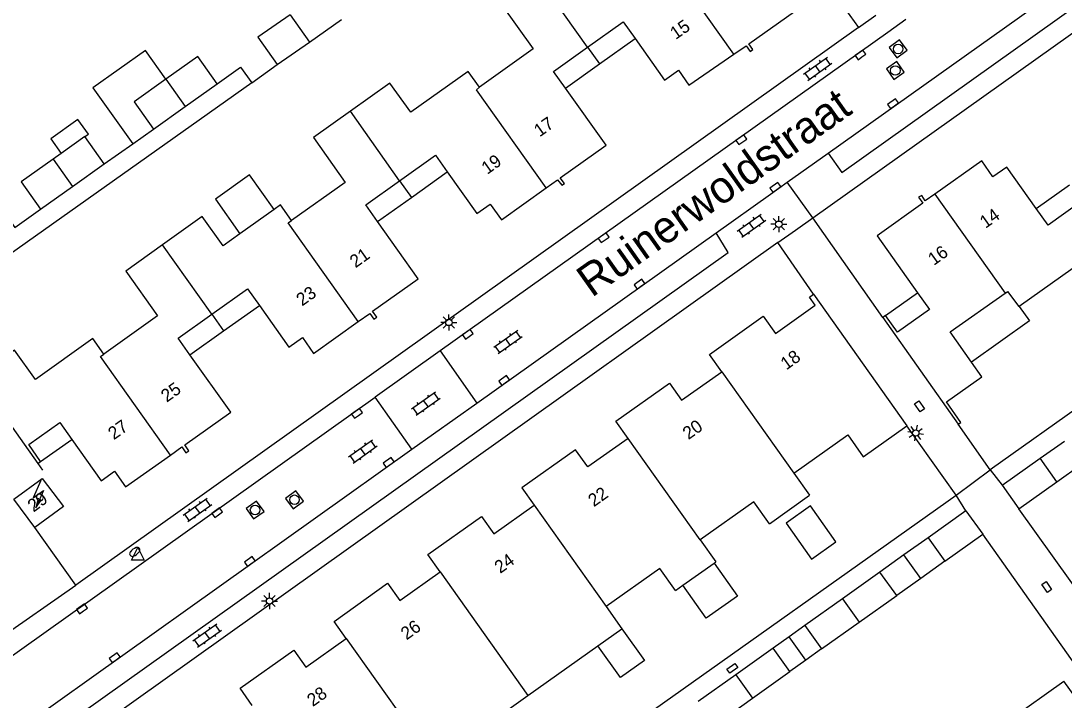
# Model space of a CAD drawing. Extents: x 124000 to 128010, y 398999 to 403000.
# Drawn here: x 126877.4 to 126958.9, y 399982.1 to 400035.1 of the extents above; entities that cross this region are included whole.
import ezdxf

# ---------------------------------------------------------------- set-up
doc = ezdxf.new("R2010")
doc.units = 0
for name, color, linetype in [('gg-afsc-erfafscheiding', 7, 'Continuous'), ('gg-afsc-hekwerk', 7, 'Continuous'), ('gg-afsc-muur', 7, 'Continuous'), ('gg-anno-huisnummerreeks BGT', 7, 'Continuous'), ('gg-anno-openbare ruimte label', 7, 'Continuous'), ('gg-bbg-gedigitaliseerde bebouwing', 7, 'Continuous'), ('gg-bbg-gedigitaliseerde bijgebouw', 7, 'Continuous'), ('gg-bbg-hoofdgebouw', 7, 'Continuous'), ('gg-bbg-luifel en loopbrug', 7, 'Continuous'), ('gg-bbg-tussenscheiding', 7, 'Continuous'), ('gg-knt-verharding', 7, 'Continuous'), ('gg-knt-verharding nz', 7, 'Continuous'), ('gt-grn-weggrens', 7, 'Continuous'), ('gt-symb-brandkraan', 7, 'Continuous'), ('gt-symb-klinker verharding', 7, 'Continuous'), ('gt-symb-kolk', 7, 'Continuous'), ('gt-symb-kolk center center', 7, 'Continuous'), ('gt-symb-lichtmast', 7, 'Continuous'), ('gt-symb-rioolschacht', 7, 'Continuous'), ('gt-symb-trafo symbool', 7, 'Continuous'), ('gt-symb-waterafsluiter', 7, 'Continuous')]:
    doc.layers.add(name, color=color, linetype=linetype)

# ---------------------------------------------------------------- blocks, each defined once
blk = doc.blocks.new('gt0-KOLKCC')
at = {"layer": 'gt-symb-kolk center center'}
blk.add_lwpolyline([(-0.375, 0.2), (0.375, 0.2), (0.375, -0.2), (-0.375, -0.2)], close=True, dxfattribs=at)
blk = doc.blocks.new('gt0-LMAST')
at = {"layer": 'gt-symb-lichtmast'}
for p, q in [((-0.182, 0.173), (-0.447, 0.438)), ((-0.005, 0.246), (-0.005, 0.621)), ((0.172, 0.173), (0.437, 0.438)), ((-0.255, -0.004), (-0.63, -0.004)), ((-0.182, -0.181), (-0.447, -0.446)), ((-0.005, -0.254), (-0.005, -0.629)), ((0.437, -0.446), (0.172, -0.181)), ((0.245, -0.004), (0.62, -0.004))]:
    blk.add_line(p, q, dxfattribs=at)
blk.add_circle((-0.005, -0.004), 0.25, dxfattribs=at)
blk = doc.blocks.new('gt0-KL1')
at = {"layer": 'gt-symb-klinker verharding'}
for p, q in [((-1.15, 0.3), (1.15, 0.3)), ((-1, -0.3), (-1, 0.3)), ((-0.5, 0.3), (-0.5, 0.45)), ((0, -0.3), (0, 0.3)), ((0.5, 0.3), (0.5, 0.45)), ((1, -0.3), (1, 0.3)), ((-1.15, -0.3), (1.15, -0.3)), ((-0.5, -0.45), (-0.5, -0.3)), ((0.5, -0.45), (0.5, -0.3))]:
    blk.add_line(p, q, dxfattribs=at)
blk = doc.blocks.new('gt0-KOLK')
at = {"layer": 'gt-symb-kolk'}
blk.add_lwpolyline([(0, 0), (0.375, 0), (0.375, 0.4), (-0.375, 0.4), (-0.375, 0), (0, 0)], dxfattribs=at)
blk = doc.blocks.new('gt0-RS')
at = {"layer": 'gt-symb-rioolschacht'}
blk.add_lwpolyline([(-0.5, -0.5), (0.5, -0.5), (0.5, 0.5), (-0.5, 0.5)], close=True, dxfattribs=at)
blk.add_circle((0, 0), 0.375, dxfattribs=at)
blk = doc.blocks.new('gt0-HSP')
at = {"layer": 'gt-symb-trafo symbool'}
for points in [[(0.771, 0.746), (-0.529, -0.004), (0.471, -0.004), (-0.829, -0.754)], [(-0.217, -0.24), (-0.829, -0.754), (-0.077, -0.48)]]:
    blk.add_lwpolyline(points, dxfattribs=at)
blk = doc.blocks.new('gt0-BR')
at = {"layer": 'gt-symb-brandkraan'}
for centre, radius, start, end in [((-0.244, 0), 0.206, 107.56694, 252.43307), ((0.599, -2.664), 3, 106.89205, 107.56694), ((0, -0.691), 0.938, 73.10799, 106.89205), ((-0.599, -2.664), 3, 72.43309, 73.10799), ((0.244, 0), 0.206, 287.56695, 72.43309), ((0.599, 2.664), 3, 252.43307, 253.10797), ((0, 0.691), 0.938, 253.10797, 286.89206), ((-0.599, 2.664), 3, 286.89206, 287.56695)]:
    blk.add_arc(centre, radius, start, end, dxfattribs=at)
blk = doc.blocks.new('gt0-WAFSL')
at = {"layer": 'gt-symb-waterafsluiter'}
for p, q in [((-0.5, -0.333), (0, 0.667)), ((0, 0.667), (0.5, -0.333)), ((0.5, -0.333), (-0.5, -0.333))]:
    blk.add_line(p, q, dxfattribs=at)

msp = doc.modelspace()

# ---------------------------------------------------------------- linework, layer by layer
at = {"layer": 'gg-afsc-erfafscheiding'}
for p, q in [((126895.4, 400030.259), (126897.398, 400031.691)), ((126883.887, 400023.925), (126886.107, 400025.501)), ((126968.596, 399978.375), (126955.333, 399997)), ((126965.718, 399976.346), (126952.498, 399995.006))]:
    msp.add_line(p, q, dxfattribs=at)
for points in [[(126867.262, 400032.446), (126876.899, 400018.964), (126878.915, 400020.395)], [(126892.697, 400030.18), (126894.532, 400031.482), (126895.4, 400030.259)], [(126895.4, 400030.259), (126876.442, 400016.81), (126867.799, 400028.994)]]:
    msp.add_lwpolyline(points, dxfattribs=at)
at = {"layer": 'gg-afsc-hekwerk'}
for p, q in [((127000, 400033.384), (126953.084, 400000.035)), ((126953.084, 400000.035), (126950.575, 400003.589)), ((126950.435, 399998.048), (126946.585, 400003.462)), ((126887.808, 399953.725), (126950.435, 399998.048))]:
    msp.add_line(p, q, dxfattribs=at)
at = {"layer": 'gg-afsc-muur'}
for p, q in [((126878.686, 400000.53), (126879.05, 400000)), ((126881.666, 399991.037), (126878.467, 399995.527)), ((126874.976, 399986.368), (126881.666, 399991.037))]:
    msp.add_line(p, q, dxfattribs=at)
at = {"layer": 'gg-bbg-gedigitaliseerde bebouwing'}
for p, q in [((126897.154, 400020.367), (126894.483, 400018.465)), ((126955.351, 400012.786), (126954.459, 400013.97)), ((126937.756, 399999.775), (126938.983, 399998.047)), ((126935.84, 399995.815), (126938.983, 399998.047)), ((126930.427, 399994.569), (126931.654, 399992.842)), ((126929.087, 399991.02), (126931.511, 399992.74)), ((126931.511, 399992.74), (126931.654, 399992.842)), ((126928.507, 399990.608), (126929.087, 399991.02)), ((126923.082, 399989.352), (126924.308, 399987.626)), ((126916.973, 399982.419), (126922.433, 399986.295)), ((126954.602, 399980.52), (126958.841, 399983.534)), ((126913.818, 399980.179), (126916.973, 399982.419))]:
    msp.add_line(p, q, dxfattribs=at)
for points in [[(126917.773, 400038.46), (126914.888, 400036.406), (126917.375, 400032.912), (126913.181, 400029.926)], [(126913.181, 400029.926), (126912.311, 400031.148), (126907.825, 400027.953), (126906.201, 400030.232), (126903.105, 400028.028)], [(126903.105, 400028.028), (126900.224, 400025.976), (126902.712, 400022.483), (126898.518, 400019.497)], [(126898.518, 400019.497), (126897.649, 400020.719), (126897.154, 400020.367)], [(126894.483, 400018.465), (126893.161, 400017.524), (126891.538, 400019.804), (126888.436, 400017.596)], [(126888.436, 400017.596), (126885.56, 400015.55), (126888.047, 400012.056), (126883.852, 400009.071)], [(126964.069, 400015.534), (126961.178, 400013.488), (126959.56, 400015.771), (126955.351, 400012.786)], [(126883.852, 400009.071), (126882.989, 400010.285), (126878.5, 400007.093), (126876.878, 400009.374), (126873.904, 400007.261), (126878.686, 400000.53)], [(126937.756, 399999.775), (126941.953, 400002.756), (126943.173, 400001.038), (126946.585, 400003.462)], [(126935.84, 399995.815), (126934.613, 399997.543), (126930.427, 399994.569)], [(126928.507, 399990.608), (126927.281, 399992.334), (126923.082, 399989.352)]]:
    msp.add_lwpolyline(points, dxfattribs=at)
at = {"layer": 'gg-bbg-gedigitaliseerde bijgebouw'}
for p, q in [((126899.906, 400033.441), (126902.415, 400035.192)), ((126897.398, 400031.691), (126899.906, 400033.441)), ((126890.207, 400028.413), (126892.697, 400030.18)), ((126887.717, 400026.645), (126890.207, 400028.413)), ((126882.377, 400026.052), (126880.522, 400024.735)), ((126883.887, 400023.925), (126882.377, 400026.052)), ((126880.522, 400024.735), (126879.891, 400024.287)), ((126881.401, 400022.16), (126883.887, 400023.925)), ((126878.915, 400020.395), (126881.401, 400022.16)), ((126954.03, 399998.84), (126956.98, 400000.94)), ((126958.28, 399999.1), (126956.98, 400000.94)), ((126954.03, 399998.84), (126955.333, 399997)), ((126955.333, 399997), (126958.28, 399999.1)), ((126951.179, 399996.829), (126948.23, 399994.73)), ((126951.179, 399996.829), (126952.498, 399995.006)), ((126948.23, 399994.73), (126949.54, 399992.9)), ((126949.54, 399992.9), (126952.498, 399995.006)), ((126944.47, 399992.05), (126941.54, 399989.965)), ((126945.78, 399990.22), (126944.47, 399992.05)), ((126941.54, 399989.965), (126938.61, 399987.88)), ((126942.845, 399988.135), (126945.78, 399990.22)), ((126939.91, 399986.05), (126942.845, 399988.135)), ((126938.61, 399987.88), (126939.91, 399986.05)), ((126936.14, 399986.12), (126933.21, 399984.035)), ((126937.44, 399984.29), (126936.14, 399986.12)), ((126933.21, 399984.035), (126930.28, 399981.95)), ((126934.51, 399982.2), (126937.44, 399984.29)), ((126931.58, 399980.11), (126934.51, 399982.2))]:
    msp.add_line(p, q, dxfattribs=at)
for points in [[(126898.397, 400035.569), (126895.888, 400033.818), (126897.398, 400031.691)], [(126892.697, 400030.18), (126891.187, 400032.307), (126888.697, 400030.54)], [(126888.697, 400030.54), (126886.207, 400028.772), (126887.717, 400026.645)], [(126879.891, 400024.287), (126877.405, 400022.522), (126878.915, 400020.395)], [(126937.135, 399995.863), (126939.125, 399993.06), (126941.04, 399994.42), (126939.05, 399997.223), (126937.135, 399995.863)], [(126924.308, 399987.626), (126926.072, 399985.143), (126924.198, 399983.811), (126922.433, 399986.295)]]:
    msp.add_lwpolyline(points, dxfattribs=at)
at = {"layer": 'gg-bbg-hoofdgebouw'}
for p, q in [((126939.273, 400013.741), (126946.585, 400003.462)), ((126954.244, 400013.818), (126954.459, 400013.97)), ((126944.903, 400012.082), (126944.692, 400011.921)), ((126944.692, 400011.921), (126950.575, 400003.589)), ((126878.686, 400000.53), (126878.898, 400000.676)), ((126964.548, 399975.518), (126958.841, 399983.534))]:
    msp.add_line(p, q, dxfattribs=at)
for points in [[(126933.061, 400032.479), (126934.015, 400033.137), (126934.333, 400032.697), (126934.555, 400032.855), (126934.237, 400033.292), (126937.802, 400035.827), (126934.623, 400040.301)], [(126921.626, 400033.038), (126924.414, 400035.022), (126925.342, 400033.716)], [(126925.342, 400033.716), (126927.647, 400030.474), (126928.737, 400031.249), (126929.556, 400030.061), (126933.061, 400032.479)], [(126919.902, 400029.848), (126918.972, 400031.15), (126921.626, 400033.038)], [(126918.395, 400022.043), (126919.297, 400022.687), (126919.619, 400022.25), (126919.832, 400022.399), (126919.501, 400022.844), (126923.097, 400025.379), (126919.902, 400029.848)], [(126906.954, 400022.608), (126909.751, 400024.597), (126910.678, 400023.293)], [(126956.674, 400020.441), (126954.372, 400023.676), (126953.297, 400022.923), (126952.424, 400024.155), (126948.752, 400021.553)], [(126910.678, 400023.293), (126912.989, 400020.042), (126914.039, 400020.789), (126914.916, 400019.56), (126918.395, 400022.043)], [(126905.234, 400019.422), (126904.307, 400020.726), (126906.954, 400022.608)], [(126948.752, 400021.553), (126948.018, 400021.033), (126947.736, 400021.458), (126947.497, 400021.315), (126947.813, 400020.864), (126944.245, 400018.31), (126947.416, 400013.866)], [(126960.201, 400020.98), (126957.601, 400019.137), (126956.674, 400020.441)], [(126903.726, 400011.612), (126904.618, 400012.247), (126904.947, 400011.811), (126905.161, 400011.965), (126904.831, 400012.413), (126908.41, 400014.951), (126905.234, 400019.422)], [(126892.283, 400012.181), (126895.07, 400014.158), (126895.996, 400012.855)], [(126932.126, 400007.7), (126931.168, 400009.043), (126935.36, 400012.032), (126936.318, 400010.689), (126939.418, 400012.886), (126938.98, 400013.522), (126939.273, 400013.741)], [(126947.416, 400013.866), (126948.351, 400012.555), (126945.839, 400010.782), (126944.903, 400012.082)], [(126951.627, 400008.444), (126949.966, 400010.798), (126954.244, 400013.818)], [(126895.996, 400012.855), (126898.303, 400009.61), (126899.356, 400010.355), (126900.232, 400009.125), (126903.726, 400011.612)], [(126890.577, 400009.008), (126889.65, 400010.312), (126892.283, 400012.181)], [(126889.055, 400001.184), (126889.955, 400001.822), (126890.263, 400001.373), (126890.482, 400001.528), (126890.167, 400001.978), (126893.76, 400004.528), (126890.577, 400009.008)], [(126950.575, 400003.589), (126950.787, 400003.739), (126949.662, 400005.332), (126952.44, 400007.293), (126951.627, 400008.444)], [(126924.799, 400002.493), (126923.842, 400003.837), (126928.024, 400006.815), (126928.981, 400005.471), (126932.126, 400007.7)], [(126878.898, 400000.676), (126877.984, 400002.01), (126880.408, 400003.733), (126881.345, 400002.415)], [(126881.345, 400002.415), (126883.641, 399999.185), (126884.681, 399999.936), (126885.554, 399998.704), (126889.055, 400001.184)], [(126924.799, 400002.493), (126921.649, 400000.263), (126920.692, 400001.607), (126916.496, 399998.62), (126917.453, 399997.276)], [(126878.467, 399995.527), (126876.811, 399997.736), (126879.033, 399999.371), (126880.689, 399997.162), (126878.467, 399995.527)], [(126910.119, 399992.066), (126909.164, 399993.411), (126913.354, 399996.387), (126914.304, 399995.05), (126917.453, 399997.276)], [(126902.789, 399986.859), (126901.833, 399988.204), (126906.008, 399991.173), (126906.958, 399989.836), (126910.119, 399992.066)], [(126895.443, 399981.645), (126894.488, 399982.991), (126898.678, 399985.965), (126899.633, 399984.619), (126902.789, 399986.859)]]:
    msp.add_lwpolyline(points, dxfattribs=at)
at = {"layer": 'gg-bbg-luifel en loopbrug'}
for p, q in [((126922.554, 400031.733), (126925.342, 400033.716)), ((126921.626, 400033.038), (126922.554, 400031.733)), ((126919.902, 400029.848), (126922.554, 400031.733)), ((126886.107, 400025.501), (126887.717, 400026.645)), ((126907.881, 400021.304), (126910.678, 400023.293)), ((126906.954, 400022.608), (126907.881, 400021.304)), ((126956.674, 400020.441), (126959.274, 400022.286)), ((126905.234, 400019.422), (126907.881, 400021.304)), ((126944.903, 400012.082), (126947.416, 400013.866)), ((126893.209, 400010.876), (126895.996, 400012.855)), ((126892.283, 400012.181), (126893.209, 400010.876)), ((126890.577, 400009.008), (126893.209, 400010.876)), ((126878.898, 400000.676), (126881.345, 400002.415)), ((126956.98, 400000.94), (126958.88, 400002.285)), ((126958.28, 399999.1), (126960.18, 400000.45)), ((126948.23, 399994.73), (126946.35, 399993.39)), ((126946.35, 399993.39), (126944.47, 399992.05)), ((126947.66, 399991.56), (126946.35, 399993.39)), ((126949.54, 399992.9), (126947.66, 399991.56)), ((126947.66, 399991.56), (126945.78, 399990.22)), ((126938.61, 399987.88), (126937.375, 399987)), ((126937.375, 399987), (126936.14, 399986.12)), ((126938.675, 399985.17), (126937.375, 399987)), ((126939.91, 399986.05), (126938.675, 399985.17)), ((126938.675, 399985.17), (126937.44, 399984.29))]:
    msp.add_line(p, q, dxfattribs=at)
for points in [[(126888.697, 400030.54), (126887.102, 400032.777), (126883.003, 400029.853), (126886.107, 400025.501)], [(126882.377, 400026.052), (126882.651, 400026.247), (126881.831, 400027.396), (126879.705, 400025.88), (126880.522, 400024.735)], [(126897.154, 400020.367), (126895.233, 400023.075), (126892.559, 400021.178), (126894.483, 400018.465)], [(126955.351, 400012.786), (126956.153, 400011.657), (126951.627, 400008.444)], [(126931.511, 399992.74), (126933.334, 399990.172), (126930.911, 399988.451), (126929.087, 399991.02)]]:
    msp.add_lwpolyline(points, dxfattribs=at)
at = {"layer": 'gg-bbg-tussenscheiding'}
for p, q in [((126933.061, 400032.479), (126927.586, 400040.189)), ((126921.626, 400033.038), (126917.773, 400038.46)), ((126898.397, 400035.569), (126899.906, 400033.441)), ((126888.697, 400030.54), (126890.207, 400028.413)), ((126906.954, 400022.608), (126903.105, 400028.028)), ((126879.891, 400024.287), (126881.401, 400022.16)), ((126948.752, 400021.553), (126954.244, 400013.818)), ((126892.283, 400012.181), (126888.436, 400017.596)), ((126932.126, 400007.7), (126937.756, 399999.775)), ((126930.427, 399994.569), (126924.799, 400002.493)), ((126917.453, 399997.276), (126923.082, 399989.352)), ((126910.119, 399992.066), (126916.973, 399982.419)), ((126941.54, 399989.965), (126942.845, 399988.135)), ((126922.433, 399986.295), (126924.308, 399987.626)), ((126902.789, 399986.859), (126908.418, 399978.935)), ((126933.21, 399984.035), (126934.51, 399982.2))]:
    msp.add_line(p, q, dxfattribs=at)
for points in [[(126918.395, 400022.043), (126912.948, 400029.714), (126913.181, 400029.926)], [(126903.726, 400011.612), (126898.258, 400019.312), (126898.518, 400019.497)], [(126889.055, 400001.184), (126883.587, 400008.882), (126883.852, 400009.071)]]:
    msp.add_lwpolyline(points, dxfattribs=at)
at = {"layer": 'gg-knt-verharding'}
for p, q in [((126939.233, 400019.724), (126997.917, 400061.459)), ((126937.308, 400042.221), (126942.793, 400034.577)), ((126942.793, 400034.577), (126881.666, 399991.037)), ((126946.489, 400035.193), (126945.086, 400034.195)), ((126945.086, 400034.195), (126910.115, 400009.322)), ((126937.237, 400022.495), (126940.419, 400024.76)), ((126935.916, 400021.555), (126937.237, 400022.495)), ((126931.678, 400018.539), (126935.916, 400021.555)), ((126944.692, 400011.921), (126939.233, 400019.724)), ((126936.5, 400017.785), (126855.352, 399960)), ((126939.273, 400013.741), (126936.5, 400017.785)), ((126910.115, 400009.322), (126905.046, 400005.717)), ((126910.115, 400009.322), (126912.995, 400005.244)), ((126856.048, 399970.823), (126905.046, 400005.717)), ((126907.919, 400001.637), (126905.046, 400005.717))]:
    msp.add_line(p, q, dxfattribs=at)
for points in [[(126940.419, 400024.76), (126941.495, 400023.25), (127018.905, 400078.39)], [(126859.945, 399967.494), (126861.04, 399966.061), (126932.626, 400017.012), (126931.678, 400018.539)]]:
    msp.add_lwpolyline(points, dxfattribs=at)
at = {"layer": 'gg-knt-verharding nz'}
for p, q in [((126940.419, 400024.76), (126966.396, 400043.242)), ((126912.995, 400005.244), (126931.678, 400018.539)), ((126907.919, 400001.637), (126912.995, 400005.244)), ((126859.945, 399967.494), (126907.919, 400001.637))]:
    msp.add_line(p, q, dxfattribs=at)
at = {"layer": 'gt-grn-weggrens'}
for p, q in [((126942.793, 400034.577), (126944.162, 400035.549)), ((126939.233, 400019.724), (126937.237, 400022.495)), ((126937.866, 400018.754), (126939.233, 400019.724)), ((126936.5, 400017.785), (126937.866, 400018.754)), ((126950.435, 399998.048), (126953.084, 400000.035)), ((126953.084, 400000.035), (126954.03, 399998.84)), ((126951.179, 399996.829), (126950.435, 399998.048))]:
    msp.add_line(p, q, dxfattribs=at)

# ---------------------------------------------------------------- block references
at = {"layer": 'gt-symb-brandkraan', "rotation": -143.62293247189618}
msp.add_blockref('gt0-BR', (126886.267, 399993.631), dxfattribs=at)
at = {"layer": 'gt-symb-klinker verharding'}
for p, rotation in [((126939.601, 400031.357), 35.391107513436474), ((126934.436, 400019.1), 35.39110751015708), ((126915.417, 400010.023), 35.43780146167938), ((126909.004, 400005.212), 35.43780146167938), ((126904.081, 400001.476), 35.39110751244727), ((126891.167, 399996.912), 35.39110751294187), ((126891.921, 399987.104), 35.39110751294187)]:
    msp.add_blockref('gt0-KL1', p, dxfattribs=dict(at, rotation=rotation))
at = {"layer": 'gt-symb-kolk'}
for p, rotation in [((126943.069, 400032.271), 35.39110751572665), ((126945.605, 400028.463), 35.5176978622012), ((126933.763, 400025.644), 35.4378014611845), ((126936.422, 400021.929), 35.51769786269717), ((126923.011, 400017.996), 35.43780146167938), ((126925.805, 400014.371), 35.43780146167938), ((126912.395, 400010.458), 35.39110751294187), ((126915.237, 400006.847), 35.391107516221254), ((126903.744, 400004.284), 35.51769786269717), ((126906.218, 400000.443), 35.47103932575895), ((126892.814, 399996.527), 35.39110751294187), ((126895.37, 399992.714), 35.437801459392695), ((126882.264, 399989.019), 35.43780146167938), ((126884.815, 399985.207), 35.47103932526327)]:
    msp.add_blockref('gt0-KOLK', p, dxfattribs=dict(at, rotation=rotation))
at = {"layer": 'gt-symb-kolk center center'}
for p, rotation in [((126947.56, 400004.992), 125.43780146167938), ((126957.503, 399990.885), 125.43780146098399), ((126932.941, 399984.535), 35.43780145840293)]:
    msp.add_blockref('gt0-KOLKCC', p, dxfattribs=dict(at, rotation=rotation))
at = {"layer": 'gt-symb-lichtmast'}
for p in [(126936.582, 400019.218), (126910.808, 400011.548), (126896.799, 399989.797)]:
    msp.add_blockref('gt0-LMAST', p, dxfattribs=at)
at = {"layer": 'gt-symb-lichtmast', "rotation": 125.43780146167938}
msp.add_blockref('gt0-LMAST', (126947.265, 400002.913), dxfattribs=at)
at = {"layer": 'gt-symb-rioolschacht'}
for p, rotation in [((126945.896, 400032.902), 126.29695894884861), ((126945.674, 400031.215), 34.69152882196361), ((126898.742, 399997.697), -52.843625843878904), ((126895.665, 399996.902), -54.768642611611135)]:
    msp.add_blockref('gt0-RS', p, dxfattribs=dict(at, rotation=rotation))
at = {"layer": 'gt-symb-trafo symbool', "rotation": 36.37706752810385}
msp.add_blockref('gt0-HSP', (126878.753, 399998.157), dxfattribs=at)
at = {"layer": 'gt-symb-waterafsluiter', "rotation": -0.057295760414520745}
msp.add_blockref('gt0-WAFSL', (126886.504, 399993.309), dxfattribs=at)

# ---------------------------------------------------------------- texts
at = {"layer": 'gg-anno-huisnummerreeks BGT'}
for s, rotation, p in [('15', 34.6, (126928.517, 400033.596)), ('17', 35.2, (126917.893, 400025.992)), ('19', 35.5, (126913.797, 400023.062)), ('14', 35.3, (126952.719, 400018.849)), ('16', 35.6, (126948.682, 400015.952)), ('21', 35.3, (126903.507, 400015.765)), ('23', 35.4, (126899.332, 400012.781)), ('18', 35.5, (126937.159, 400007.789)), ('25', 35.4, (126888.763, 400005.272)), ('27', 35.3, (126884.629, 400002.338)), ('20', 35.4, (126929.513, 400002.352)), ('22', 35.4, (126922.126, 399997.105)), ('29', 36.3, (126878.359, 399996.69)), ('24', 35.4, (126914.81, 399991.9)), ('26', 35.4, (126907.496, 399986.71)), ('28', 35.4, (126900.172, 399981.506))]:
    msp.add_text(s, height=1, rotation=rotation, dxfattribs=at).set_placement(p)
at = {"layer": 'gg-anno-openbare ruimte label'}
msp.add_text('Ruinerwoldstraat', height=2.5, rotation=35.3, dxfattribs=at).set_placement((126921.958, 400013.443))

doc.saveas('drawing.dxf')
